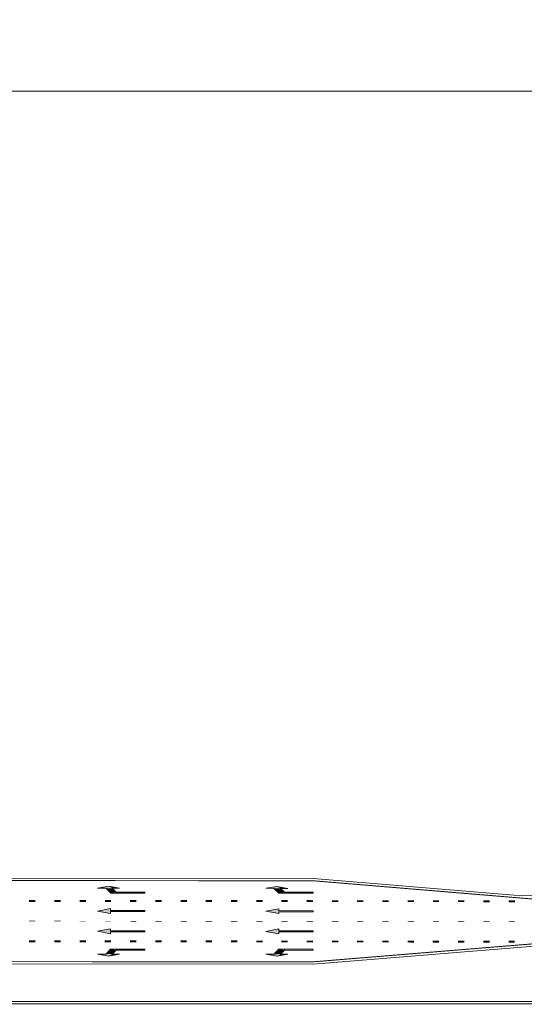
# Model space of a CAD drawing. Header units: metres. Extents: x -699 to 2316, y -1199 to 781.
# Tile 590 of 593: x 1359 to 1439, y 284 to 440. Entities that reach past the tile are written whole.
import ezdxf

# ---------------------------------------------------------------- set-up
doc = ezdxf.new("R2010")
doc.units = ezdxf.units.M
doc.header["$PDMODE"] = 1
for name, color, linetype, lineweight in [('B-WA-VH-VERHARDING-G', 252, 'Continuous', 18), ('B-WA-VW-MARKERING-G', 7, 'Continuous', 18), ('X-XX-AL-M', 7, 'Continuous', 18)]:
    doc.layers.add(name, color=color, linetype=linetype, lineweight=lineweight)
doc.styles.add('NLCS-ISO Standaard', font='NLCS-ISO.ttf')
doc.dimstyles.new('NLCS-M2000-T25-Pijl-A', dxfattribs={"dimtxt": 5, "dimasz": 3.75, "dimexe": 4, "dimexo": 4, "dimgap": 1.4, "dimtad": 1, "dimlfac": -1, "dimzin": 0, "dimdsep": 46, "dimtxsty": 'NLCS-ISO Standaard', "dimblk": 'Pijl', "dimblk1": 'Pijl', "dimblk2": 'Pijl', "dimcen": 2.5, "dimdle": 2, "dimclrd": 256, "dimclre": 256, "dimclrt": 256, "dimadec": 0, "dimazin": 0, "dimtfac": 1, "dimtofl": 0, "dimtmove": 0, "dimatfit": 3, "dimldrblk": 'Pijl', "dimfxl": 1, "dimtolj": 1, "dimtzin": 0, "dimlwd": 18, "dimlwe": 18, "dimarcsym": 0})

# ---------------------------------------------------------------- blocks, each defined once
blk = doc.blocks.new('Pijl')
h = blk.add_hatch(color=256)
h.paths.add_polyline_path([(0, 0), (-1.75, 0.352), (-1.75, 0)])
h.paths.add_polyline_path([(-1.75, 0), (-1.75, -0.352), (0, 0)])
for p, q in [((-1.902, 0), (0, 0)), ((0, 0), (-1.75, 0.352)), ((-1.75, 0.352), (-1.75, -0.352)), ((0, 0), (-1.75, -0.352))]:
    blk.add_line(p, q)
blk = doc.blocks.new('*D96')
at = {"layer": 'Defpoints', "color": 0, "transparency": 16777216}
for p in [(1610.77, 428.6), (1610.77, 358.96), (1310.77, 338.96)]:
    blk.add_point(p, dxfattribs=at)
at = {"layer": 'X-XX-AL-M', "lineweight": 18, "transparency": 16777216}
for p, q in [((1310.77, 342.96), (1310.77, 432.6)), ((1610.77, 362.96), (1610.77, 432.6)), ((1314.52, 428.6), (1607.02, 428.6))]:
    blk.add_line(p, q, dxfattribs=at)
at = {"layer": 'X-XX-AL-M', "lineweight": 18, "transparency": 16777216, "xscale": 3.75, "yscale": 3.75, "zscale": 3.75, "rotation": 180}
blk.add_blockref('Pijl', (1310.77, 428.6), dxfattribs=at)
at = {"layer": 'X-XX-AL-M', "lineweight": 18, "transparency": 16777216, "xscale": 3.75, "yscale": 3.75, "zscale": 3.75}
blk.add_blockref('Pijl', (1610.77, 428.6), dxfattribs=at)
at = {"layer": 'X-XX-AL-M', "transparency": 16777216, "insert": (1460.77, 432.5), "char_height": 5, "attachment_point": 5, "style": 'NLCS-ISO Standaard'}
blk.add_mtext('\\A1;300.00 m1', dxfattribs=at)

msp = doc.modelspace()

# ---------------------------------------------------------------- linework, layer by layer
at = {"layer": 'B-WA-VH-VERHARDING-G', "flags": 128}
for points in [[(1444.7529, 293.431), (1405.7844, 290.2416), (1292.9633, 290.3147)], [(1292.9613, 284.3347), (1773.8025, 284.3347)]]:
    msp.add_lwpolyline(points, dxfattribs=at)
at = {"layer": 'B-WA-VH-VERHARDING-G'}
msp.add_polyline3d([(1601.4107, 301.0643, -1.907), (1591.2663, 301.024, -1.924), (1581.059, 300.9815, -1.934), (1571.7332, 301.0219, -1.935), (1561.5244, 301.043, -1.886), (1551.3496, 300.9694, -1.912), (1541.3946, 300.9334, -1.927), (1531.593, 301.0578, -1.899), (1521.3235, 301.0139, -1.899), (1511.5884, 301.0139, -1.88), (1501.538, 301.0068, -1.856), (1491.5491, 301.064, -1.853), (1481.3417, 301.0215, -1.85), (1471.3564, 300.9522, -1.851), (1461.2727, 301.0392, -1.845), (1451.3481, 301.0349, -1.848), (1441.4173, 301.121, -1.847), (1437.6232, 301.1948, -1.8416)], dxfattribs=at)
at = {"layer": 'B-WA-VW-MARKERING-G', "color": 252}
for p, q in [((1371.6156, 298.6608), (1373.6629, 299.0608)), ((1373.6624, 298.2743), (1371.6156, 298.6608)), ((1379.0994, 298.5798), (1373.6626, 298.5842)), ((1373.6627, 298.7465), (1379.1033, 298.738)), ((1379.1033, 298.738), (1379.0994, 298.5798)), ((1398.2856, 298.6435), (1400.3329, 299.0435)), ((1400.3324, 298.257), (1398.2856, 298.6435)), ((1405.7694, 298.5625), (1400.3326, 298.5669)), ((1400.3327, 298.7292), (1405.7733, 298.7207)), ((1405.7733, 298.7207), (1405.7694, 298.5625)), ((1371.6116, 295.4608), (1373.6589, 295.8608)), ((1373.6584, 295.0743), (1371.6116, 295.4608)), ((1379.0954, 295.3798), (1373.6586, 295.3842)), ((1373.6587, 295.5465), (1379.0992, 295.538)), ((1379.0992, 295.538), (1379.0954, 295.3798)), ((1398.2816, 295.4435), (1400.3289, 295.8435)), ((1400.3284, 295.057), (1398.2816, 295.4435)), ((1405.7654, 295.3625), (1400.3286, 295.3669)), ((1400.3287, 295.5292), (1405.7692, 295.5207)), ((1405.7692, 295.5207), (1405.7654, 295.3625))]:
    msp.add_line(p, q, dxfattribs=at)
at = {"layer": 'B-WA-VW-MARKERING-G', "color": 252, "const_width": 0.15, "flags": 128}
msp.add_lwpolyline([(1445.7753, 300.1406), (1405.7775, 303.4666), (1302.6162, 303.5335)], dxfattribs=at)
at = {"layer": 'B-WA-VW-MARKERING-G', "color": 252, "flags": 128}
msp.add_lwpolyline([(1437.6232, 301.1948), (1405.7932, 303.8416), (1316.1196, 303.8998)], dxfattribs=at)
at = {"layer": 'B-WA-VW-MARKERING-G', "color": 252}
for points in [[(1371.6039, 302.2931), (1373.419, 302.5888), (1375.1031, 302.2769), (1373.9592, 302.2674), (1374.5708, 301.6644)], [(1379.1037, 301.6614), (1379.1065, 301.4976), (1373.6896, 301.5014), (1372.9063, 302.2845), (1371.6082, 302.2891)], [(1374.5708, 301.6644), (1379.1037, 301.6614)], [(1398.2739, 302.2759), (1400.089, 302.5715), (1401.7731, 302.2596), (1400.6292, 302.2501), (1401.2408, 301.6471)], [(1405.7737, 301.6441), (1405.7765, 301.4803), (1400.3596, 301.4841), (1399.5763, 302.2672), (1398.2782, 302.2718)], [(1401.2408, 301.6471), (1405.7737, 301.6441)], [(1373.6624, 298.2743), (1373.6626, 298.5842)], [(1373.6627, 298.7465), (1373.6629, 299.0608)], [(1400.3324, 298.257), (1400.3326, 298.5669)], [(1400.3327, 298.7292), (1400.3329, 299.0435)], [(1373.6584, 295.0743), (1373.6586, 295.3842)], [(1373.6587, 295.5465), (1373.6589, 295.8608)], [(1400.3284, 295.057), (1400.3286, 295.3669)], [(1400.3287, 295.5292), (1400.3289, 295.8435)], [(1379.0917, 292.4563), (1379.0948, 292.6202), (1373.6778, 292.6234), (1372.8935, 291.8413), (1371.5954, 291.8384)], [(1371.5954, 291.8384), (1373.4058, 291.5363), (1375.0904, 291.8461), (1373.9464, 291.857), (1374.5589, 292.4593)], [(1374.5589, 292.4593), (1379.0917, 292.4563)], [(1405.7617, 292.4391), (1405.7648, 292.6029), (1400.3478, 292.6061), (1399.5635, 291.824), (1398.2654, 291.8211)], [(1398.2654, 291.8211), (1400.0758, 291.519), (1401.7604, 291.8288), (1400.6164, 291.8397), (1401.2289, 292.442)], [(1401.2289, 292.442), (1405.7617, 292.4391)]]:
    msp.add_lwpolyline(points, dxfattribs=at)
at = {"layer": 'B-WA-VW-MARKERING-G', "color": 252, "flags": 128}
msp.add_lwpolyline([(1445.7806, 293.8914, 0.15, 0.15, 0), (1405.7692, 290.6166, 0.15, 0.15, 0), (1292.9635, 290.6897, 0.15, 0.15, 1.00032427), (1292.9613, 283.9597, 0.15, 0.15, 0), (1773.8025, 283.9597, 0.15, 0.15, 0)], format="xyseb", dxfattribs=at)
at = {"layer": 'B-WA-VW-MARKERING-G', "color": 252}
for points in [[(1373.9592, 302.2674), (1373.419, 302.5888), (1372.9063, 302.2845), (1371.6039, 302.2931)], [(1372.9063, 302.2845), (1373.9592, 302.2674), (1373.6896, 301.5014), (1374.5708, 301.6644)], [(1375.1031, 302.2769), (1375.1031, 302.2769), (1373.9592, 302.2674), (1373.419, 302.5888)], [(1373.6896, 301.5014), (1374.5708, 301.6644), (1379.1065, 301.4976), (1379.1037, 301.6614)], [(1400.6292, 302.2501), (1400.089, 302.5715), (1399.5763, 302.2672), (1398.2739, 302.2759)], [(1399.5763, 302.2672), (1400.6292, 302.2501), (1400.3596, 301.4841), (1401.2408, 301.6471)], [(1401.7731, 302.2596), (1401.7731, 302.2596), (1400.6292, 302.2501), (1400.089, 302.5715)], [(1400.3596, 301.4841), (1401.2408, 301.6471), (1405.7765, 301.4803), (1405.7737, 301.6441)], [(1371.6156, 298.6608), (1373.6624, 298.2743), (1373.6629, 299.0608)], [(1373.6626, 298.5842), (1373.6627, 298.7465), (1379.0994, 298.5798), (1379.1033, 298.738)], [(1398.2856, 298.6435), (1400.3324, 298.257), (1400.3329, 299.0435)], [(1400.3326, 298.5669), (1400.3327, 298.7292), (1405.7694, 298.5625), (1405.7733, 298.7207)], [(1371.6116, 295.4608), (1373.6584, 295.0743), (1373.6589, 295.8608)], [(1373.6586, 295.3842), (1373.6587, 295.5465), (1379.0954, 295.3798), (1379.0992, 295.538)], [(1398.2816, 295.4435), (1400.3284, 295.057), (1400.3289, 295.8435)], [(1400.3286, 295.3669), (1400.3287, 295.5292), (1405.7654, 295.3625), (1405.7692, 295.5207)], [(1373.9464, 291.857), (1373.4058, 291.5363), (1372.8935, 291.8413), (1371.5954, 291.8384)], [(1372.8935, 291.8413), (1373.9464, 291.857), (1373.6778, 292.6234), (1374.5589, 292.4593)], [(1375.0904, 291.8461), (1375.0904, 291.8461), (1373.9464, 291.857), (1373.4058, 291.5363)], [(1373.6778, 292.6234), (1374.5589, 292.4593), (1379.0948, 292.6202), (1379.0917, 292.4563)], [(1399.5635, 291.824), (1400.6164, 291.8397), (1400.3478, 292.6061), (1401.2289, 292.442)], [(1400.3478, 292.6061), (1401.2289, 292.442), (1405.7648, 292.6029), (1405.7617, 292.4391)], [(1400.6164, 291.8397), (1400.0758, 291.519), (1399.5635, 291.824), (1398.2654, 291.8211)], [(1401.7604, 291.8288), (1401.7604, 291.8288), (1400.6164, 291.8397), (1400.0758, 291.519)]]:
    msp.add_solid(points, dxfattribs=at)
for points in [[(1360.7635, 300.4208), (1360.7633, 300.1208), (1361.7635, 300.4201), (1361.7633, 300.1201)], [(1364.7635, 300.4182), (1364.7633, 300.1182), (1365.7635, 300.4175), (1365.7633, 300.1175)], [(1368.7635, 300.4156), (1368.7633, 300.1156), (1369.7635, 300.4149), (1369.7633, 300.1149)], [(1372.7635, 300.413), (1372.7633, 300.113), (1373.7635, 300.4123), (1373.7633, 300.1123)], [(1376.7635, 300.4104), (1376.7633, 300.1104), (1377.7635, 300.4098), (1377.7633, 300.1098)], [(1380.7635, 300.4078), (1380.7633, 300.1078), (1381.7635, 300.4072), (1381.7633, 300.1072)], [(1384.7635, 300.4052), (1384.7633, 300.1052), (1385.7635, 300.4046), (1385.7633, 300.1046)], [(1388.7635, 300.4026), (1388.7633, 300.1026), (1389.7635, 300.402), (1389.7633, 300.102)], [(1392.7635, 300.4), (1392.7633, 300.1), (1393.7635, 300.3994), (1393.7633, 300.0994)], [(1396.7635, 300.3974), (1396.7633, 300.0974), (1397.7635, 300.3968), (1397.7633, 300.0968)], [(1400.7635, 300.3948), (1400.7633, 300.0948), (1401.7635, 300.3942), (1401.7633, 300.0942)], [(1404.7635, 300.3922), (1404.7633, 300.0922), (1405.7635, 300.3916), (1405.7633, 300.0916)], [(1408.7635, 300.3896), (1408.7633, 300.0896), (1409.7635, 300.389), (1409.7633, 300.089)], [(1412.7635, 300.3871), (1412.7633, 300.0871), (1413.7635, 300.3864), (1413.7633, 300.0864)], [(1416.7635, 300.3845), (1416.7633, 300.0845), (1417.7635, 300.3838), (1417.7633, 300.0838)], [(1420.7635, 300.3819), (1420.7633, 300.0819), (1421.7635, 300.3812), (1421.7633, 300.0812)], [(1424.7635, 300.3793), (1424.7633, 300.0793), (1425.7635, 300.3786), (1425.7633, 300.0786)], [(1428.7635, 300.3767), (1428.7633, 300.0767), (1429.7635, 300.376), (1429.7633, 300.076)], [(1432.7635, 300.3741), (1432.7633, 300.0741), (1433.7635, 300.3734), (1433.7633, 300.0734)], [(1436.7635, 300.3715), (1436.7633, 300.0715), (1437.7635, 300.3708), (1437.7633, 300.0708)], [(1360.7613, 297.1208), (1360.7613, 297.0208), (1361.7613, 297.1201), (1361.7613, 297.0201)], [(1364.7613, 297.1182), (1364.7613, 297.0182), (1365.7613, 297.1175), (1365.7613, 297.0175)], [(1368.7613, 297.1156), (1368.7613, 297.0156), (1369.7613, 297.1149), (1369.7613, 297.0149)], [(1372.7613, 297.113), (1372.7613, 297.013), (1373.7613, 297.1123), (1373.7613, 297.0123)], [(1376.7613, 297.1104), (1376.7613, 297.0104), (1377.7613, 297.1098), (1377.7613, 297.0098)], [(1380.7613, 297.1078), (1380.7613, 297.0078), (1381.7613, 297.1072), (1381.7613, 297.0072)], [(1384.7613, 297.1052), (1384.7613, 297.0052), (1385.7613, 297.1046), (1385.7613, 297.0046)], [(1388.7613, 297.1026), (1388.7613, 297.0026), (1389.7613, 297.102), (1389.7613, 297.002)], [(1392.7613, 297.1), (1392.7613, 297), (1393.7613, 297.0994), (1393.7613, 296.9994)], [(1396.7613, 297.0974), (1396.7613, 296.9974), (1397.7613, 297.0968), (1397.7613, 296.9968)], [(1400.7613, 297.0948), (1400.7613, 296.9948), (1401.7613, 297.0942), (1401.7613, 296.9942)], [(1404.7613, 297.0922), (1404.7613, 296.9922), (1405.7613, 297.0916), (1405.7613, 296.9916)], [(1408.7613, 297.0896), (1408.7613, 296.9896), (1409.7613, 297.089), (1409.7613, 296.989)], [(1412.7613, 297.0871), (1412.7613, 296.9871), (1413.7613, 297.0864), (1413.7613, 296.9864)], [(1416.7613, 297.0845), (1416.7613, 296.9845), (1417.7613, 297.0838), (1417.7613, 296.9838)], [(1420.7613, 297.0819), (1420.7613, 296.9819), (1421.7613, 297.0812), (1421.7613, 296.9812)], [(1424.7613, 297.0793), (1424.7613, 296.9793), (1425.7613, 297.0786), (1425.7613, 296.9786)], [(1428.7613, 297.0767), (1428.7613, 296.9767), (1429.7613, 297.076), (1429.7613, 296.976)], [(1432.7613, 297.0741), (1432.7613, 296.9741), (1433.7613, 297.0734), (1433.7613, 296.9734)], [(1436.7613, 297.0715), (1436.7613, 296.9715), (1437.7613, 297.0708), (1437.7613, 296.9708)], [(1360.7593, 294.0208), (1360.7591, 293.7208), (1361.7593, 294.0201), (1361.7591, 293.7201)], [(1364.7593, 294.0182), (1364.7591, 293.7182), (1365.7593, 294.0175), (1365.7591, 293.7175)], [(1368.7593, 294.0156), (1368.7591, 293.7156), (1369.7593, 294.0149), (1369.7591, 293.7149)], [(1372.7593, 294.013), (1372.7591, 293.713), (1373.7593, 294.0123), (1373.7591, 293.7123)], [(1376.7593, 294.0104), (1376.7591, 293.7104), (1377.7593, 294.0098), (1377.7591, 293.7098)], [(1380.7593, 294.0078), (1380.7591, 293.7078), (1381.7593, 294.0072), (1381.7591, 293.7072)], [(1384.7593, 294.0052), (1384.7591, 293.7052), (1385.7593, 294.0046), (1385.7591, 293.7046)], [(1388.7593, 294.0026), (1388.7591, 293.7026), (1389.7593, 294.002), (1389.7591, 293.702)], [(1392.7593, 294), (1392.7591, 293.7), (1393.7593, 293.9994), (1393.7591, 293.6994)], [(1396.7593, 293.9974), (1396.7591, 293.6974), (1397.7593, 293.9968), (1397.7591, 293.6968)], [(1400.7593, 293.9948), (1400.7591, 293.6948), (1401.7593, 293.9942), (1401.7591, 293.6942)], [(1404.7593, 293.9922), (1404.7591, 293.6922), (1405.7593, 293.9916), (1405.7591, 293.6916)], [(1408.7593, 293.9897), (1408.7591, 293.6897), (1409.7593, 293.989), (1409.7591, 293.689)], [(1412.7593, 293.9871), (1412.7591, 293.6871), (1413.7593, 293.9864), (1413.7591, 293.6864)], [(1416.7593, 293.9845), (1416.7591, 293.6845), (1417.7593, 293.9838), (1417.7591, 293.6838)], [(1420.7593, 293.9819), (1420.7591, 293.6819), (1421.7593, 293.9812), (1421.7591, 293.6812)], [(1424.7593, 293.9793), (1424.7591, 293.6793), (1425.7593, 293.9786), (1425.7591, 293.6786)], [(1428.7593, 293.9767), (1428.7591, 293.6767), (1429.7593, 293.976), (1429.7591, 293.676)], [(1432.7593, 293.9741), (1432.7591, 293.6741), (1433.7593, 293.9734), (1433.7591, 293.6734)], [(1436.7593, 293.9715), (1436.7591, 293.6715), (1437.7593, 293.9708), (1437.7591, 293.6708)]]:
    msp.add_trace(points, dxfattribs=at)

# ---------------------------------------------------------------- dimensions: what is measured, and where the dimension line sits
at = {"layer": 'X-XX-AL-M'}
dim = msp.add_linear_dim(base=(1610.7655, 428.5951), p1=(1310.7655, 338.961), p2=(1610.7655, 358.961), text='<> m1', dimstyle='NLCS-M2000-T25-Pijl-A', dxfattribs=at)
dim.commit()
dim.dimension.update_dxf_attribs({"geometry": '*D96', "text_midpoint": (1460.7655, 432.497)})

doc.saveas('drawing.dxf')
